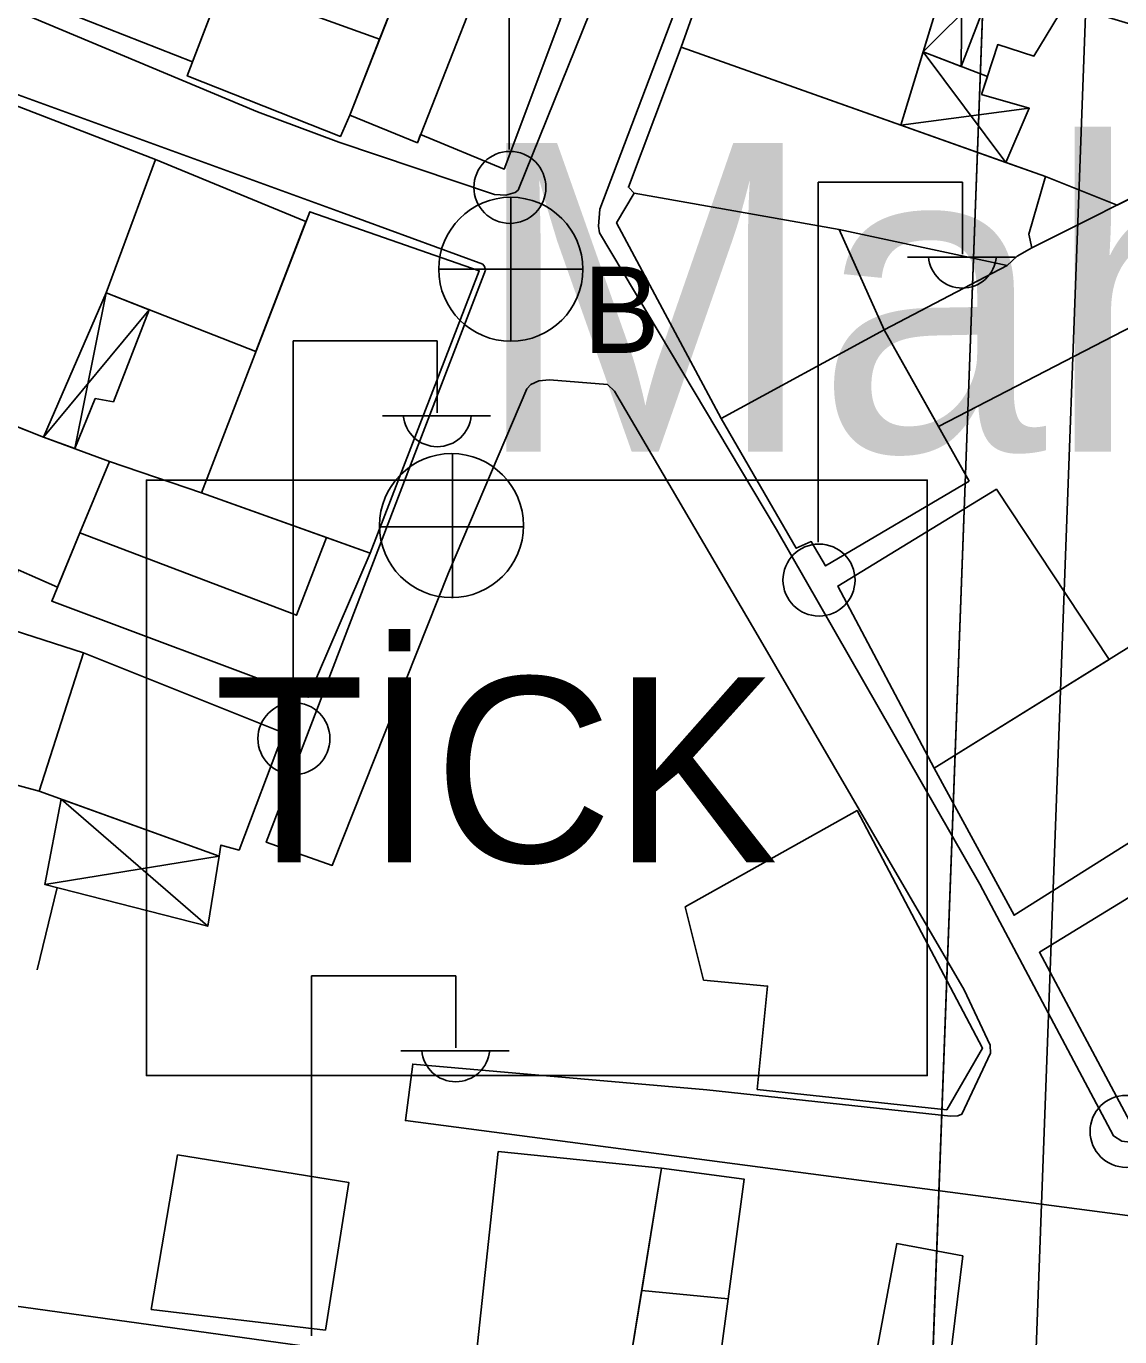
# Model space of a CAD drawing. Extents: x 417997 to 421451, y 4451742 to 4455216.
# Drawn here: x 419867.9 to 419921, y 4452369.6 to 4452433.3 of the extents above; entities that cross this region are included whole.
import ezdxf

# ---------------------------------------------------------------- set-up
doc = ezdxf.new("R2010")
doc.units = 0
for name, color, linetype in [('ADA', 7, 'Continuous'), ('B_Mesken', 7, 'Continuous'), ('B_Sundurma', 7, 'Continuous'), ('B_Teras', 7, 'Continuous'), ('KALDIRIM', 7, 'Continuous'), ('LJ_SEMBOL', 7, 'Continuous'), ('PL_TİCK', 7, 'Continuous'), ('S_Elektrik_Diregi', 7, 'Continuous'), ('S_Rogar_Kapagi', 7, 'Continuous'), ('S_Rogar_Kapagi_Buski', 7, 'Continuous'), ('Sinir_Duvar_tek_tarafa_ait', 7, 'Continuous'), ('TR_TİCK', 7, 'Continuous'), ('Y_Bucak_Koy', 7, 'Continuous'), ('Yol_Sose', 7, 'Continuous')]:
    doc.layers.add(name, color=color, linetype=linetype)

msp = doc.modelspace()

# ---------------------------------------------------------------- linework, layer by layer
at = {"layer": 'ADA'}
msp.add_line((419915.721, 4452471.309), (419911.13, 4452347.859), dxfattribs=at)
msp.add_line((419915.721, 4452471.309), (419911.13, 4452347.859), dxfattribs=at)
at = {"layer": 'B_Mesken'}
for points in [[(419870.919, 4452443.266), (419874.358, 4452442.117), (419879.332, 4452440.238), (419877.419, 4452435.442), (419875.946, 4452431.583), (419867.677, 4452434.832), (419869, 4452438.265)], [(419887.738, 4452439.57), (419880.203, 4452442.421), (419877.419, 4452435.442), (419875.685, 4452430.898), (419883.122, 4452427.955), (419883.581, 4452428.988), (419885.029, 4452432.674)], [(419887.024, 4452428.05), (419891.085, 4452426.364), (419893.835, 4452433.709), (419889.908, 4452435.386), (419891.2, 4452438.674), (419887.879, 4452439.929), (419883.581, 4452428.988), (419886.866, 4452427.649)], [(419910.351, 4452428.503), (419912.529, 4452435.622), (419902.183, 4452439.38), (419899.679, 4452432.296)], [(419920.863, 4452424.615), (419917.374, 4452426.008), (419915.462, 4452426.687), (419916.593, 4452429.325), (419914.28, 4452429.999), (419915.062, 4452432.416), (419916.818, 4452431.855), (419918.331, 4452434.363), (419925.832, 4452432.114), (419925.804, 4452426.853), (419923.767, 4452426.069)], [(419897.402, 4452425.199), (419897.118, 4452425.48), (419899.679, 4452432.296), (419917.374, 4452426.008), (419916.564, 4452423.202), (419916.719, 4452422.54), (419916.009, 4452422.129), (419915.527, 4452421.672), (419907.355, 4452423.436)], [(419874.147, 4452426.83), (419865.57, 4452430.138), (419862.88, 4452423.289), (419861.548, 4452420.196), (419863.681, 4452419.189), (419864.317, 4452420.797), (419866.262, 4452419.999), (419864.24, 4452415.103), (419868.704, 4452413.328), (419871.744, 4452420.344)], [(419879.023, 4452417.506), (419871.744, 4452420.344), (419874.147, 4452426.83), (419881.452, 4452423.813)], [(419923.767, 4452426.069), (419925.783, 4452423.038), (419925.779, 4452422.31), (419926.365, 4452421.197), (419912.181, 4452413.853), (419909.538, 4452418.547), (419915.527, 4452421.672), (419916.009, 4452422.129), (419916.719, 4452422.54)], [(419897.402, 4452425.199), (419907.355, 4452423.436), (419909.538, 4452418.547), (419901.626, 4452414.246), (419896.545, 4452423.757)], [(419876.375, 4452410.631), (419881.637, 4452424.292), (419889.868, 4452421.428), (419884.565, 4452407.698)], [(419913.674, 4452411.203), (419906.701, 4452407.079), (419906.004, 4452408.258), (419905.271, 4452407.935), (419901.626, 4452414.246), (419909.538, 4452418.547)], [(419871.907, 4452412.161), (419868.704, 4452413.328), (419865.659, 4452414.539), (419862.825, 4452407.789), (419867.108, 4452405.817), (419867.466, 4452406.882), (419869.379, 4452406.039), (419870.471, 4452408.682)], [(419884.565, 4452407.698), (419881.56, 4452400.693), (419869.098, 4452405.358), (419870.471, 4452408.682), (419871.907, 4452412.161), (419876.375, 4452410.631), (419882.442, 4452408.458)], [(419911.968, 4452397.256), (419907.289, 4452406.101), (419914.999, 4452410.808), (419920.481, 4452402.536)], [(419868.495, 4452396.128), (419877.233, 4452392.968), (419877.319, 4452393.511), (419878.201, 4452393.268), (419880.359, 4452398.963), (419870.647, 4452402.853), (419867.271, 4452403.944), (419864.693, 4452397.151)], [(419911.968, 4452397.256), (419921.427, 4452403.124), (419923.28, 4452400.082), (419923.077, 4452399.88), (419923.762, 4452397.515), (419922.267, 4452396.466), (419923.123, 4452394.683), (419915.857, 4452390.103)], [(419922.569, 4452379.91), (419921.472, 4452380.081), (419917.09, 4452388.299), (419923.891, 4452392.472)], [(419890.796, 4452378.616), (419898.731, 4452377.799), (419896.784, 4452365.825), (419891.7, 4452366.684), (419889.527, 4452366.86)], [(419875.212, 4452378.45), (419883.541, 4452377.102), (419882.398, 4452369.936), (419873.939, 4452370.94)], [(419897.767, 4452371.865), (419898.731, 4452377.799), (419902.747, 4452377.27), (419901.964, 4452371.449), (419900.539, 4452360.855), (419896.776, 4452361.377), (419896.298, 4452361.453), (419896.784, 4452365.825), (419897.767, 4452371.865)]]:
    msp.add_lwpolyline(points, close=True, dxfattribs=at)
at = {"layer": 'B_Sundurma'}
for p, q in [((419913.277, 4452431.353), (419913.34, 4452436.266)), ((419914.867, 4452435.488), (419911.44, 4452432.062)), ((419911.44, 4452432.062), (419915.462, 4452426.687)), ((419916.593, 4452429.325), (419910.351, 4452428.503)), ((419870.215, 4452412.778), (419871.744, 4452420.344)), ((419873.84, 4452419.527), (419868.704, 4452413.328)), ((419869.56, 4452395.743), (419876.692, 4452389.569)), ((419868.762, 4452391.595), (419877.233, 4452392.968))]:
    msp.add_line(p, q, dxfattribs=at)
for points in [[(419913.277, 4452431.353), (419914.867, 4452435.488), (419913.34, 4452436.266), (419912.529, 4452435.622), (419911.44, 4452432.062)], [(419911.44, 4452432.062), (419914.559, 4452430.859), (419914.28, 4452429.999), (419916.593, 4452429.325), (419915.462, 4452426.687), (419910.351, 4452428.503)], [(419870.215, 4452412.778), (419871.217, 4452415.215), (419872.099, 4452415.057), (419873.84, 4452419.527), (419871.744, 4452420.344), (419868.704, 4452413.328)], [(419869.56, 4452395.743), (419868.762, 4452391.595), (419876.692, 4452389.569), (419877.233, 4452392.968)]]:
    msp.add_lwpolyline(points, close=True, dxfattribs=at)
at = {"layer": 'B_Teras'}
for points in [[(419883.581, 4452428.988), (419886.866, 4452427.649), (419891.2, 4452438.674), (419887.879, 4452439.929)], [(419885.029, 4452432.674), (419877.419, 4452435.442), (419875.685, 4452430.898), (419883.122, 4452427.955), (419883.581, 4452428.988)], [(419882.442, 4452408.458), (419880.999, 4452404.677), (419870.471, 4452408.682), (419871.907, 4452412.161), (419876.375, 4452410.631)], [(419864.693, 4452397.151), (419868.495, 4452396.128), (419870.647, 4452402.853), (419867.271, 4452403.944)], [(419899.873, 4452390.502), (419908.225, 4452395.193), (419914.325, 4452383.644), (419912.583, 4452380.642), (419903.381, 4452381.634), (419903.879, 4452386.656), (419900.768, 4452386.947)], [(419908.804, 4452366.858), (419912.475, 4452366.302), (419913.364, 4452373.544), (419910.152, 4452374.138)], [(419896.298, 4452361.453), (419896.784, 4452365.825), (419897.767, 4452371.865), (419901.964, 4452371.449), (419900.539, 4452360.855), (419896.776, 4452361.377)]]:
    msp.add_lwpolyline(points, close=True, dxfattribs=at)
at = {"layer": 'KALDIRIM'}
msp.add_line((419920.718, 4452471.123), (419915.858, 4452340.467), dxfattribs=at)
msp.add_line((419920.718, 4452471.123), (419915.858, 4452340.467), dxfattribs=at)
at = {"layer": 'LJ_SEMBOL'}
msp.add_lwpolyline([(419873.701, 4452411.247), (419911.633, 4452411.247), (419911.633, 4452382.309), (419873.701, 4452382.309)], close=True, dxfattribs=at)
msp.add_lwpolyline([(419873.701, 4452411.247), (419911.633, 4452411.247), (419911.633, 4452382.309), (419873.701, 4452382.309)], close=True, dxfattribs=at)
at = {"layer": 'PL_TİCK'}
msp.add_lwpolyline([(419845.37, 4452436.166), (419842.015, 4452427.344), (419818.489, 4452365.48), (419824.841, 4452354.764), (419905.991, 4452343.547), (419911.13, 4452347.859), (419915.721, 4452471.309), (419916.056, 4452480.305), (419851.01, 4452485.028)], dxfattribs=at)
msp.add_lwpolyline([(419845.37, 4452436.166), (419842.015, 4452427.344), (419818.489, 4452365.48), (419824.841, 4452354.764), (419905.991, 4452343.547), (419911.13, 4452347.859), (419915.721, 4452471.309), (419916.056, 4452480.305), (419851.01, 4452485.028)], dxfattribs=at)
at = {"layer": 'S_Elektrik_Diregi'}
for p, q in [((419891.324, 4452427.312), (419891.324, 4452444.812)), ((419906.342, 4452408.227), (419906.342, 4452425.727)), ((419906.342, 4452425.727), (419913.342, 4452425.727)), ((419913.342, 4452422.227), (419913.342, 4452425.727)), ((419910.682, 4452422.087), (419915.932, 4452422.087)), ((419880.831, 4452400.518), (419880.831, 4452418.018)), ((419880.831, 4452418.018), (419887.831, 4452418.018)), ((419887.831, 4452414.518), (419887.831, 4452418.018)), ((419885.171, 4452414.378), (419890.421, 4452414.378)), ((419881.727, 4452369.653), (419881.727, 4452387.153)), ((419881.727, 4452387.153), (419888.727, 4452387.153)), ((419888.727, 4452383.653), (419888.727, 4452387.153)), ((419886.067, 4452383.513), (419891.317, 4452383.513))]:
    msp.add_line(p, q, dxfattribs=at)
for centre in [(419891.36, 4452425.477), (419906.378, 4452406.391), (419880.867, 4452398.683), (419921.299, 4452379.596)]:
    msp.add_circle(centre, 1.75, dxfattribs=at)
for centre in [(419913.343, 4452422.24), (419887.832, 4452414.531), (419888.728, 4452383.666)]:
    msp.add_arc(centre, 1.658, 184.83843, 355.14641, dxfattribs=at)
at = {"layer": 'S_Rogar_Kapagi'}
for p, q in [((419888.576, 4452405.509), (419888.576, 4452412.509)), ((419885.006, 4452408.974), (419892.006, 4452408.974))]:
    msp.add_line(p, q, dxfattribs=at)
msp.add_circle((419888.523, 4452409.038), 3.5, dxfattribs=at)
at = {"layer": 'S_Rogar_Kapagi_Buski'}
for p, q in [((419891.402, 4452424.996), (419891.402, 4452417.996)), ((419887.902, 4452421.496), (419894.902, 4452421.496))]:
    msp.add_line(p, q, dxfattribs=at)
msp.add_circle((419891.402, 4452421.496), 3.5, dxfattribs=at)
at = {"layer": 'Sinir_Duvar_tek_tarafa_ait'}
msp.add_lwpolyline([(419868.392, 4452387.446), (419869.358, 4452391.443)], dxfattribs=at)
at = {"layer": 'TR_TİCK'}
for points in [[(419845.37, 4452436.166), (419842.015, 4452427.344), (419818.489, 4452365.48), (419824.841, 4452354.764), (419905.991, 4452343.547), (419911.13, 4452347.859), (419915.721, 4452471.309), (419916.056, 4452480.305)], [(419845.37, 4452436.166), (419842.015, 4452427.344), (419818.489, 4452365.48), (419824.841, 4452354.764), (419905.991, 4452343.547), (419911.13, 4452347.859), (419915.721, 4452471.309), (419916.056, 4452480.305)], [(419873.701, 4452382.309), (419873.701, 4452411.247), (419911.633, 4452411.247), (419911.633, 4452382.309), (419873.701, 4452382.309)], [(419873.701, 4452382.309), (419873.701, 4452411.247), (419911.633, 4452411.247), (419911.633, 4452382.309), (419873.701, 4452382.309)]]:
    msp.add_lwpolyline(points, dxfattribs=at)
at = {"layer": 'Yol_Sose'}
for points in [[(419953.046, 4452400.331), (419950.664, 4452384.578), (419949.679, 4452376.533), (419949.589, 4452376.09), (419949.269, 4452375.895), (419948.582, 4452375.843), (419934.617, 4452377.494), (419921.086, 4452379.113), (419920.683, 4452379.375), (419914.193, 4452391.605), (419904.313, 4452408.842), (419895.714, 4452423.272), (419895.664, 4452423.595), (419895.724, 4452424.419), (419904.295, 4452447.012), (419914.614, 4452473.075)], [(419900.791, 4452447.751), (419891.756, 4452425.346), (419891.616, 4452425.225), (419891.156, 4452425.099), (419890.605, 4452425.138), (419883.042, 4452427.678)], [(419879.1, 4452429.142), (419849.673, 4452441.481)], [(419825.539, 4452417.325), (419829.521, 4452420.497), (419834.196, 4452427.544), (419841.616, 4452438.98), (419841.933, 4452439.241), (419842.468, 4452439.296), (419861.757, 4452432.048), (419883.14, 4452424.27), (419890.037, 4452421.75), (419890.13, 4452421.627), (419890.168, 4452421.449), (419886.822, 4452412.743), (419879.521, 4452393.651), (419882.729, 4452392.524), (419888.37, 4452406.742)], [(419883.042, 4452427.678), (419879.1, 4452429.142)], [(419888.37, 4452406.742), (419892.177, 4452415.685), (419892.373, 4452415.888), (419892.772, 4452416.07), (419893.285, 4452416.12), (419896.106, 4452415.894), (419896.439, 4452415.565), (419903.419, 4452403.668), (419913.431, 4452386.478), (419914.686, 4452383.784), (419914.716, 4452383.397), (419913.317, 4452380.423), (419913.123, 4452380.357), (419912.765, 4452380.339), (419900.933, 4452381.618), (419886.64, 4452382.863), (419886.283, 4452380.119), (419929.373, 4452374.455), (419948.526, 4452371.797), (419948.657, 4452371.693), (419948.731, 4452371.309), (419946.683, 4452356.46), (419945.309, 4452346.596)], [(419830.485, 4452349.257), (419802.868, 4452352.587), (419802.213, 4452352.896), (419801.879, 4452353.313), (419801.551, 4452354.005), (419803.43, 4452368.314), (419804.928, 4452375.795), (419805.294, 4452376.437), (419805.88, 4452376.7), (419823.603, 4452374.276), (419848.351, 4452369.998), (419880.936, 4452365.044), (419881.737, 4452369.101), (419856.612, 4452372.591), (419819.071, 4452378.937), (419807.415, 4452380.842), (419807.073, 4452381.354), (419807.103, 4452381.969), (419809.4, 4452404.935), (419809.855, 4452407.01), (419811.747, 4452409.056)]]:
    msp.add_lwpolyline(points, dxfattribs=at)

# ---------------------------------------------------------------- texts
at = {"layer": 'LJ_SEMBOL'}
msp.add_text('TİCK', height=9, dxfattribs=at).set_placement((419876.969, 4452392.669))
msp.add_text('TİCK', height=9, dxfattribs=at).set_placement((419876.969, 4452392.669))
at = {"layer": 'S_Rogar_Kapagi_Buski'}
msp.add_text('B', height=4.2, dxfattribs=at).set_placement((419894.902, 4452417.431))
at = {"layer": 'Y_Bucak_Koy'}
msp.add_text('Mahallesi', height=15, dxfattribs=at).set_placement((419889.548, 4452412.636))

doc.saveas('drawing.dxf')
